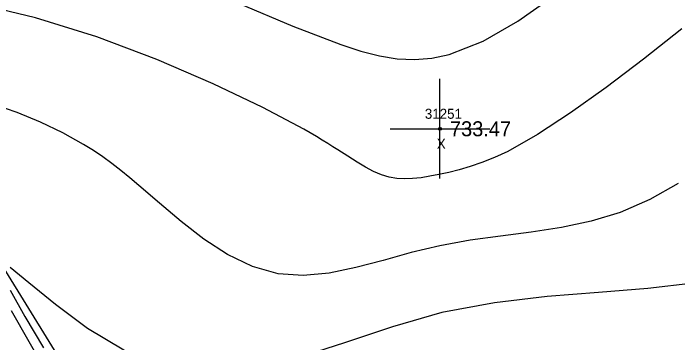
# Model space of a CAD drawing. Extents: x 1376587 to 1378239, y 1000335 to 1003031.
# Drawn here: x 1377000.4 to 1377067, y 1002313.6 to 1002346.6 of the extents above; entities that cross this region are included whole.
import ezdxf

# ---------------------------------------------------------------- set-up
doc = ezdxf.new("R2010")
doc.units = 0
for name, color, linetype in [('RD_DTM_BkLn1', 7, 'Continuous'), ('RD_DTM_BkLn2', 7, 'Continuous'), ('RD_DTM_Major1', 7, 'Continuous'), ('RD_DTM_Minor1', 7, 'Continuous'), ('RD_EX_Misc', 7, 'Continuous'), ('RD_EX_Misc_txCode', 7, 'Continuous'), ('RD_EX_Road', 7, 'Continuous'), ('RD_EX_TX_Misc_ELEV', 7, 'Continuous'), ('RD_SMD_Locator', 7, 'Continuous')]:
    doc.layers.add(name, color=color, linetype=linetype)

msp = doc.modelspace()

# ---------------------------------------------------------------- linework, layer by layer
at = {"layer": 'RD_DTM_BkLn1'}
msp.add_spline([(1377003.447, 1002259.314), (1376973.187, 1002311.196), (1376942.719, 1002364.726), (1376914.248, 1002420.136), (1376886.108, 1002475.587), (1376860.058, 1002531.093), (1376835.652, 1002585.094), (1376813.12, 1002641.257), (1376777.121, 1002732.301)], degree=3, dxfattribs=at)
at = {"layer": 'RD_DTM_BkLn2'}
msp.add_lwpolyline([(1377334.808, 1002026.055), (1377284.229, 1002013.339), (1377249.257, 1001988.727), (1377213.659, 1001973.589), (1377188.957, 1002014.33), (1377158.44, 1002070.963), (1377139.047, 1002104.941), (1377113.892, 1002149.475), (1377071.66, 1002218.399), (1377041.895, 1002260.076), (1377023.693, 1002288.088), (1377010.927, 1002302.495), (1376992.725, 1002332.02), (1376976.352, 1002351.559)], dxfattribs=at)
at = {"layer": 'RD_DTM_Major1'}
for points in [[(1377067.056, 1002329.556), (1377064.203, 1002327.952), (1377061.253, 1002326.671), (1377058.343, 1002325.788), (1377055.356, 1002325.162), (1377052.318, 1002324.699), (1377049.257, 1002324.303), (1377046.201, 1002323.879), (1377043.176, 1002323.332), (1377040.313, 1002322.634), (1377037.509, 1002321.86), (1377034.767, 1002321.133), (1377032.092, 1002320.581), (1377029.488, 1002320.329), (1377026.958, 1002320.503), (1377024.386, 1002321.236), (1377021.905, 1002322.445), (1377019.522, 1002323.996), (1377017.243, 1002325.756), (1377015.072, 1002327.593), (1377013.016, 1002329.372), (1377012.109, 1002330.136), (1377011.213, 1002330.865), (1377010.316, 1002331.561), (1377009.403, 1002332.228), (1377008.462, 1002332.871), (1377007.478, 1002333.492), (1377005.396, 1002334.66), (1377003.158, 1002335.734), (1377000.825, 1002336.689), (1376998.459, 1002337.497)], [(1377000.211, 1002316.82), (1377001.982, 1002313.722), (1377003.714, 1002310.698)]]:
    msp.add_lwpolyline(points, dxfattribs=at)
at = {"layer": 'RD_DTM_Minor1'}
for points in [[(1377023.052, 1002347.61), (1377028.438, 1002345.35), (1377033.247, 1002343.504), (1377035.252, 1002342.855), (1377037.126, 1002342.375), (1377038.91, 1002342.082), (1377040.643, 1002341.993), (1377042.368, 1002342.129), (1377044.124, 1002342.508), (1377047.506, 1002343.847), (1377050.997, 1002345.855), (1377054.459, 1002348.319)], [(1377067.431, 1002345.075), (1377063.571, 1002342.039), (1377059.835, 1002339.196), (1377056.281, 1002336.642), (1377052.973, 1002334.475), (1377049.972, 1002332.79), (1377048.645, 1002332.172), (1377047.397, 1002331.671), (1377046.223, 1002331.269), (1377045.115, 1002330.948), (1377044.067, 1002330.688), (1377043.074, 1002330.472), (1377042.161, 1002330.293), (1377041.287, 1002330.15), (1377040.449, 1002330.056), (1377039.641, 1002330.024), (1377038.859, 1002330.066), (1377038.1, 1002330.195), (1377037.318, 1002330.434), (1377036.534, 1002330.774), (1377035.728, 1002331.205), (1377034.878, 1002331.716), (1377033.964, 1002332.299), (1377032.963, 1002332.943), (1377032.468, 1002333.258), (1377031.947, 1002333.584), (1377031.397, 1002333.922), (1377030.812, 1002334.273), (1377030.191, 1002334.638), (1377029.53, 1002335.018), (1377025.451, 1002337.188), (1377020.458, 1002339.576), (1377014.815, 1002341.997), (1377008.79, 1002344.266), (1377002.648, 1002346.197), (1376996.655, 1002347.606)], [(1377068.593, 1002319.58), (1377064.023, 1002319.032), (1377059.087, 1002318.641), (1377053.915, 1002318.228), (1377048.637, 1002317.614), (1377043.384, 1002316.619), (1377038.444, 1002315.211), (1377033.632, 1002313.595), (1377028.931, 1002312.082), (1377024.327, 1002310.982), (1377019.802, 1002310.608), (1377015.342, 1002311.27), (1377011.499, 1002312.845), (1377007.874, 1002315.038), (1377004.646, 1002317.43), (1377001.996, 1002319.601), (1377000.102, 1002321.132)], [(1377000.104, 1002318.884), (1377001.591, 1002316.217), (1377003.461, 1002313.077)]]:
    msp.add_lwpolyline(points, dxfattribs=at)
at = {"layer": 'RD_EX_Misc'}
for p, q in [((1377043.184, 1002330.058), (1377043.184, 1002340.058)), ((1377038.184, 1002335.058), (1377048.184, 1002335.058))]:
    msp.add_line(p, q, dxfattribs=at)
at = {"layer": 'RD_EX_Road'}
msp.add_spline([(1377013.314, 1002264.907), (1376982.808, 1002315.683), (1376952.468, 1002370.341), (1376923.174, 1002424.32), (1376895.644, 1002480.03), (1376870.11, 1002535.049), (1376846.329, 1002588.864), (1376822.292, 1002645.031), (1376786.564, 1002736.458)], degree=3, dxfattribs=at)
at = {"layer": 'RD_SMD_Locator'}
msp.add_circle((1377043.184, 1002335.058), 0.15, dxfattribs=at)

# ---------------------------------------------------------------- texts
at = {"layer": 'RD_EX_Misc_txCode'}
for s, p in [('31251', (1377041.672, 1002336.058)), ('X', (1377042.869, 1002333.058))]:
    msp.add_text(s, height=1, dxfattribs=at).set_placement(p)
at = {"layer": 'RD_EX_TX_Misc_ELEV'}
msp.add_text('733.47', height=1.5, dxfattribs=at).set_placement((1377044.184, 1002334.308))

doc.saveas('drawing.dxf')
